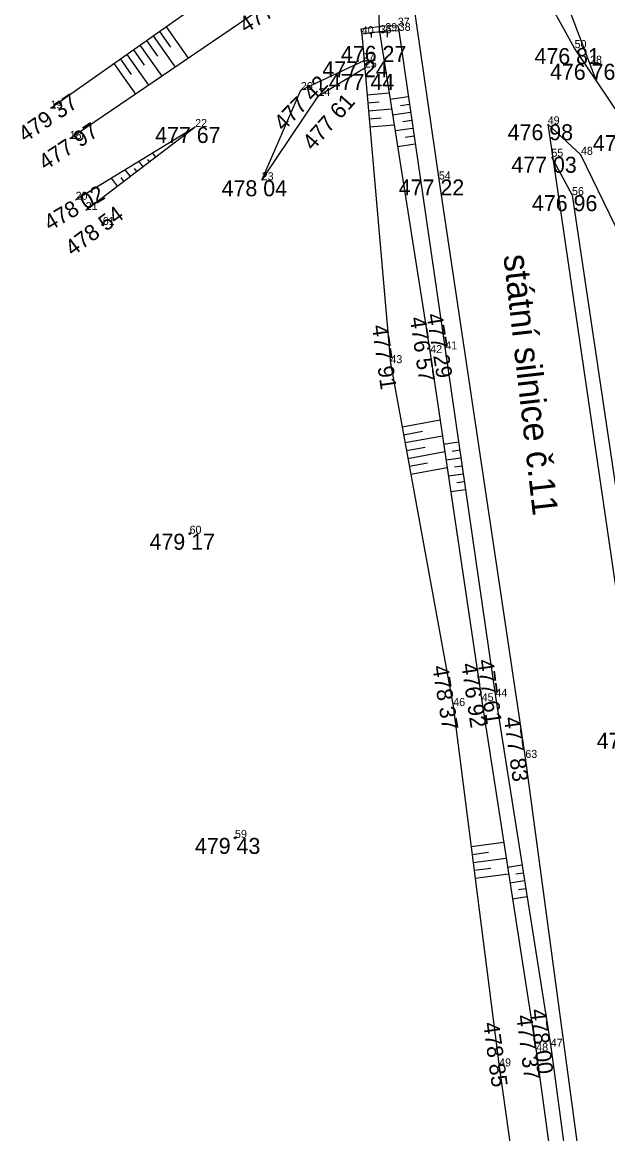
# Model space of a CAD drawing. Extents: x -559180 to -551373, y -1076947 to -1072071.
# Drawn here: x -553794 to -553757.4, y -1075865 to -1075795.6 of the extents above; entities that cross this region are included whole.
import ezdxf

# ---------------------------------------------------------------- set-up
doc = ezdxf.new("R2010")
doc.units = 0
for name, color, linetype in [('17_KOMUNIKACE', 7, 'Continuous'), ('18_POLOHOPIS', 7, 'Continuous'), ('1_VODA_ZN', 7, 'Continuous'), ('26_SRAFY', 7, 'Continuous'), ('27_HRANA_PATA', 7, 'Continuous'), ('3_BODY', 7, 'Continuous'), ('40_KANAL_ZN', 7, 'Continuous'), ('52_POPIS_UCELOVY', 7, 'Continuous'), ('6_VYSKY', 7, 'Continuous')]:
    doc.layers.add(name, color=color, linetype=linetype)

# ---------------------------------------------------------------- blocks, each defined once
blk = doc.blocks.new('T')
at = {"layer": '6_VYSKY'}
blk.add_circle((0, 0), 0.05, dxfattribs=at)
blk = doc.blocks.new('VYUST')
at = {"layer": '40_KANAL_ZN'}
for p, q in [((-0.35, 0.5), (0, 0.5)), ((0, 0.5), (0, -0.5)), ((0, 0), (3, 0.001)), ((-0.35, -0.5), (0, -0.5))]:
    blk.add_line(p, q, dxfattribs=at)
blk = doc.blocks.new('POINT_DISPLAY')
blk.add_line((0, 0), (0, 0))

msp = doc.modelspace()

# ---------------------------------------------------------------- linework, layer by layer
at = {"layer": '17_KOMUNIKACE'}
for p, q in [((-553771.49, -1075781.1), (-553767.99, -1075805.4)), ((-553759.5, -1075797.19), (-553763.07, -1075790.76)), ((-553755.85, -1075802.63), (-553759.5, -1075797.19)), ((-553759.1, -1075803.86), (-553761.18, -1075801.95)), ((-553761.18, -1075801.95), (-553755.61, -1075839.98)), ((-553753.19, -1075816.08), (-553759.1, -1075803.86)), ((-553767.99, -1075805.4), (-553762.58, -1075841.55)), ((-553762.58, -1075841.55), (-553758.67, -1075870.71))]:
    msp.add_line(p, q, dxfattribs=at)
at = {"layer": '18_POLOHOPIS'}
for p, q in [((-553771.4, -1075795.81), (-553772.87, -1075796)), ((-553772.87, -1075796), (-553772.81, -1075796.32)), ((-553771.34, -1075796.13), (-553772.81, -1075796.32)), ((-553770.56, -1075795.79), (-553771.4, -1075795.81)), ((-553770.5, -1075796.11), (-553771.34, -1075796.13)), ((-553770.56, -1075795.79), (-553770.5, -1075796.11))]:
    msp.add_line(p, q, dxfattribs=at)
at = {"layer": '26_SRAFY'}
for p, q in [((-553784.747, -1075797.123), (-553785.436, -1075796.145)), ((-553783.644, -1075797.82), (-553785.028, -1075795.857)), ((-553785.299, -1075798.944), (-553786.662, -1075797.01)), ((-553785.569, -1075797.692), (-553786.254, -1075796.722)), ((-553784.471, -1075798.382), (-553785.845, -1075796.433)), ((-553786.126, -1075799.506), (-553787.48, -1075797.586)), ((-553786.392, -1075798.261), (-553787.071, -1075797.298)), ((-553786.953, -1075800.068), (-553788.297, -1075798.162)), ((-553787.214, -1075798.83), (-553787.888, -1075797.874)), ((-553771.096, -1075800.016), (-553772.478, -1075800.136)), ((-553771.04, -1075800.374), (-553769.901, -1075800.207)), ((-553771.726, -1075800.572), (-553772.434, -1075800.634)), ((-553770.94, -1075801.006), (-553772.391, -1075801.132)), ((-553770.883, -1075801.361), (-553769.757, -1075801.197)), ((-553770.395, -1075800.785), (-553769.829, -1075800.702)), ((-553771.604, -1075801.566), (-553772.348, -1075801.63)), ((-553770.245, -1075801.773), (-553769.684, -1075801.691)), ((-553770.783, -1075801.996), (-553772.304, -1075802.128)), ((-553770.727, -1075802.349), (-553769.612, -1075802.186)), ((-553770.571, -1075803.337), (-553769.467, -1075803.176)), ((-553770.094, -1075802.762), (-553769.54, -1075802.681)), ((-553785.904, -1075803.747), (-553785.712, -1075804.001)), ((-553786.763, -1075804.269), (-553786.509, -1075804.605)), ((-553786.222, -1075804.155), (-553786.111, -1075804.303)), ((-553788.481, -1075805.314), (-553788.103, -1075805.812)), ((-553787.878, -1075805.282), (-553787.705, -1075805.51)), ((-553787.622, -1075804.792), (-553787.306, -1075805.208)), ((-553787.05, -1075804.718), (-553786.908, -1075804.907)), ((-553767.909, -1075820.446), (-553770.286, -1075820.882)), ((-553769.016, -1075821.158), (-553770.196, -1075821.374)), ((-553767.763, -1075821.436), (-553770.106, -1075821.866)), ((-553767.688, -1075821.942), (-553766.753, -1075821.807)), ((-553768.852, -1075822.145), (-553770.015, -1075822.358)), ((-553767.616, -1075822.426), (-553769.925, -1075822.85)), ((-553767.148, -1075822.37), (-553766.681, -1075822.302)), ((-553768.689, -1075823.131), (-553769.835, -1075823.341)), ((-553767.47, -1075823.416), (-553769.745, -1075823.833)), ((-553767.541, -1075822.932), (-553766.61, -1075822.797)), ((-553767.003, -1075823.359), (-553766.538, -1075823.292)), ((-553767.395, -1075823.921), (-553766.467, -1075823.787)), ((-553767.248, -1075824.91), (-553766.324, -1075824.776)), ((-553766.858, -1075824.348), (-553766.395, -1075824.281)), ((-553763.932, -1075846.845), (-553765.969, -1075847.105)), ((-553764.881, -1075847.47), (-553765.906, -1075847.601)), ((-553763.778, -1075847.834), (-553765.843, -1075848.097)), ((-553763.694, -1075848.371), (-553762.789, -1075848.228)), ((-553764.74, -1075848.46), (-553765.78, -1075848.593)), ((-553763.624, -1075848.822), (-553765.716, -1075849.089)), ((-553763.164, -1075848.793), (-553762.711, -1075848.722)), ((-553763.54, -1075849.359), (-553762.633, -1075849.215)), ((-553763.009, -1075849.781), (-553762.555, -1075849.709)), ((-553763.386, -1075850.347), (-553762.477, -1075850.203))]:
    msp.add_line(p, q, dxfattribs=at)
at = {"layer": '27_HRANA_PATA'}
for p, q in [((-553758.118, -1075799.249), (-553760.96, -1075791.8)), ((-553779.84, -1075792.2), (-553792.28, -1075800.97)), ((-553778.43, -1075794.28), (-553791.08, -1075802.87)), ((-553772.81, -1075796.32), (-553771.02, -1075816.88)), ((-553771.703, -1075796.177), (-553768.53, -1075816.25)), ((-553770.5, -1075796.11), (-553767.59, -1075816.02)), ((-553776.62, -1075799.81), (-553772.667, -1075797.962)), ((-553775.52, -1075800.18), (-553772.628, -1075798.415)), ((-553779.07, -1075805.45), (-553776.62, -1075799.81)), ((-553779.07, -1075805.45), (-553775.52, -1075800.18)), ((-553790.71, -1075806.67), (-553783.23, -1075802.12)), ((-553790.08, -1075807.31), (-553783.23, -1075802.12)), ((-553760.95, -1075803.98), (-553759.66, -1075806.38)), ((-553759.66, -1075806.38), (-553754.82, -1075838.86)), ((-553768.53, -1075816.25), (-553765.31, -1075838.01)), ((-553767.59, -1075816.02), (-553764.45, -1075837.73)), ((-553771.02, -1075816.88), (-553767.09, -1075838.31)), ((-553765.31, -1075838.01), (-553761.9, -1075859.88)), ((-553764.45, -1075837.73), (-553760.99, -1075859.6)), ((-553767.09, -1075838.31), (-553764.22, -1075860.83)), ((-553761.9, -1075859.88), (-553758.76, -1075883.06)), ((-553760.99, -1075859.6), (-553757.87, -1075882.81)), ((-553764.22, -1075860.83), (-553760.99, -1075883.54))]:
    msp.add_line(p, q, dxfattribs=at)

# ---------------------------------------------------------------- block references
at = {"layer": '1_VODA_ZN'}
for p in [(-553772.81, -1075796.32), (-553771.69, -1075796.26), (-553771.34, -1075796.13), (-553770.56, -1075795.79), (-553770.5, -1075796.11), (-553759.5, -1075797.19), (-553772.77, -1075798.01), (-553772.62, -1075798.41), (-553758.53, -1075798.17), (-553776.62, -1075799.81), (-553775.52, -1075800.18), (-553792.28, -1075800.97), (-553783.23, -1075802.12), (-553761.18, -1075801.95), (-553791.08, -1075802.87), (-553760.95, -1075803.98), (-553759.1, -1075803.86), (-553779.07, -1075805.45), (-553767.99, -1075805.4), (-553790.71, -1075806.67), (-553759.66, -1075806.38), (-553790.08, -1075807.31), (-553789.01, -1075808.24), (-553768.53, -1075816.25), (-553767.59, -1075816.02), (-553771.02, -1075816.88), (-553783.58, -1075827.54), (-553757.55, -1075828.09), (-553765.31, -1075838.01), (-553764.45, -1075837.73), (-553767.09, -1075838.31), (-553762.58, -1075841.55), (-553780.74, -1075846.55), (-553761.9, -1075859.88), (-553760.99, -1075859.6), (-553764.22, -1075860.83)]:
    msp.add_blockref('POINT_DISPLAY', p, dxfattribs=at)
at = {"layer": '40_KANAL_ZN', "xscale": 1.0000021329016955, "yscale": 1.0000021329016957, "rotation": 91.24207059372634}
msp.add_blockref('VYUST', (-553771.703, -1075796.177), dxfattribs=at)
at = {"layer": '6_VYSKY'}
for p in [(-553789.01, -1075808.24), (-553789.01, -1075808.24), (-553783.58, -1075827.54), (-553783.58, -1075827.54), (-553780.74, -1075846.55), (-553780.74, -1075846.55)]:
    msp.add_blockref('T', p, dxfattribs=at)

# ---------------------------------------------------------------- texts
at = {"layer": '3_BODY'}
for s, p in [('39', (-553771.34, -1075796.13)), ('37', (-553770.56, -1075795.79)), ('38', (-553770.5, -1075796.11)), ('40', (-553772.81, -1075796.32)), ('36', (-553771.69, -1075796.26)), ('50', (-553759.5, -1075797.19)), ('27', (-553772.77, -1075798.01)), ('28', (-553758.53, -1075798.17)), ('25', (-553772.62, -1075798.41)), ('26', (-553776.62, -1075799.81)), ('24', (-553775.52, -1075800.18)), ('19', (-553792.28, -1075800.97)), ('22', (-553783.23, -1075802.12)), ('49', (-553761.18, -1075801.95)), ('18', (-553791.08, -1075802.87)), ('55', (-553760.95, -1075803.98)), ('48', (-553759.1, -1075803.86)), ('23', (-553779.07, -1075805.45)), ('54', (-553767.99, -1075805.4)), ('56', (-553759.66, -1075806.38)), ('20', (-553790.71, -1075806.67)), ('21', (-553790.08, -1075807.31)), ('61', (-553789.01, -1075808.24)), ('42', (-553768.53, -1075816.25)), ('41', (-553767.59, -1075816.02)), ('43', (-553771.02, -1075816.88)), ('60', (-553783.58, -1075827.54)), ('44', (-553764.45, -1075837.73)), ('46', (-553767.09, -1075838.31)), ('45', (-553765.31, -1075838.01)), ('63', (-553762.58, -1075841.55)), ('59', (-553780.74, -1075846.55)), ('48', (-553761.9, -1075859.88)), ('47', (-553760.99, -1075859.6)), ('49', (-553764.22, -1075860.83))]:
    msp.add_text(s, height=0.5, dxfattribs=at).set_placement(p)
at = {"layer": '52_POPIS_UCELOVY'}
msp.add_text('státní silnice č.11', height=1.6, rotation=276.47269, dxfattribs=at).set_placement((-553763.949, -1075810.152))
at = {"layer": '6_VYSKY'}
for s, rotation, p in [('477 40', 31.5192, (-553780.083, -1075796.281)), ('477 42', 45.45757, (-553777.705, -1075802.426)), ('479 37', 34.29345, (-553793.86, -1075803.116)), ('477 61', 48.55405, (-553775.868, -1075803.644)), ('477 97', 33.4581, (-553792.602, -1075804.863)), ('478 02', 30.42386, (-553792.314, -1075808.64)), ('478 54', 36.73117, (-553790.892, -1075810.231)), ('476 57', 278.39518, (-553769.809, -1075814.051)), ('477 29', 279.41029, (-553768.775, -1075813.842)), ('477 91', 277.97269, (-553772.182, -1075814.541)), ('478 37', 279.28293, (-553768.406, -1075835.842)), ('476 92', 278.41902, (-553766.591, -1075835.685)), ('477 61', 277.90637, (-553765.581, -1075835.452)), ('477 83', 277.98245, (-553763.923, -1075839.044)), ('478 00', 276.4999, (-553762.28, -1075857.289)), ('478 85', 277.92592, (-553765.224, -1075858.13)), ('477 37', 277.37709, (-553763.152, -1075857.667))]:
    msp.add_text(s, height=1, rotation=rotation, dxfattribs=at).set_placement(p)
for s, p in [('476 27', (-553774.114, -1075798.053)), ('476 81', (-553762.005, -1075798.19)), ('477 24', (-553775.275, -1075799.01)), ('476 76', (-553761.035, -1075799.17)), ('477 44', (-553774.872, -1075799.803)), ('477 67', (-553785.735, -1075803.12)), ('476 98', (-553763.685, -1075802.95)), ('476 29', (-553758.355, -1075803.63)), ('477 03', (-553763.455, -1075804.98)), ('478 04', (-553781.575, -1075806.45)), ('477 22', (-553770.495, -1075806.4)), ('476 96', (-553762.165, -1075807.38)), ('479 17', (-553786.085, -1075828.54)), ('477 79', (-553758.115, -1075840.98)), ('479 43', (-553783.245, -1075847.55))]:
    msp.add_text(s, height=1, dxfattribs=at).set_placement(p)

doc.saveas('drawing.dxf')
